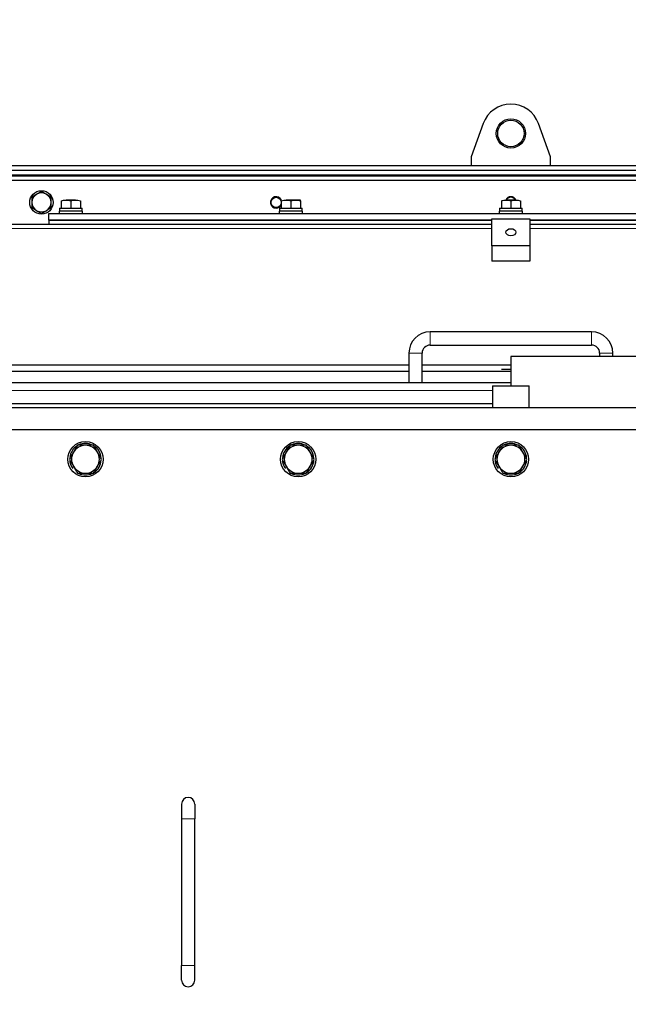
# Model space of a CAD drawing. Header units: millimetres. Extents: x 0 to 29700, y -16 to 21000.
# Tile 307 of 357: x 19176 to 19591, y 17955 to 18626. Entities that reach past the tile are written whole.
import ezdxf

# ---------------------------------------------------------------- set-up
doc = ezdxf.new("R2010")
doc.units = ezdxf.units.MM
doc.layers.add('1', color=7, linetype='Continuous', true_color=0xffffff)
doc.layers.add('254', color=7, linetype='Continuous', true_color=0xffffff)
doc.styles.add('latin_extended', font='simplex.shx')
doc.dimstyles.get("Standard").update_dxf_attribs({"dimtxt": 0.18, "dimasz": 0.18, "dimexe": 0.18, "dimexo": 0.0625, "dimgap": 0.09, "dimtad": 0, "dimtih": 1, "dimtoh": 1, "dimdec": 4, "dimzin": 0, "dimdsep": 46, "dimtxsty": 'Standard', "dimcen": 0.09, "dimadec": 0, "dimazin": 0, "dimtfac": 1, "dimtdec": 4, "dimtofl": 0, "dimtmove": 0, "dimatfit": 3, "dimfxl": 1, "dimtolj": 1, "dimtzin": 0, "dimarcsym": 0})

# ---------------------------------------------------------------- blocks, each defined once
blk = doc.blocks.new('_U4')
at = {"layer": '254', "color": 3, "linetype": 'Continuous', "lineweight": 13, "transparency": 16777216}
for p, q in [((28056.49, 18872.66), (28056.49, 14093.8)), ((18212.99, 16851.58), (18212.99, 14093.8)), ((18387.99, 14143.8), (27881.49, 14143.8))]:
    blk.add_line(p, q, dxfattribs=at)
at = {"layer": '254', "color": 3, "transparency": 16777216}
for points in [[(18387.99, 14172.97), (18387.99, 14114.64), (18212.99, 14143.8)], [(27881.49, 14114.64), (27881.49, 14172.97), (28056.49, 14143.8)]]:
    blk.add_solid(points, dxfattribs=at)
at = {"layer": 'Defpoints', "color": 0, "transparency": 16777216}
for p in [(28056.49, 18922.66), (18212.99, 16901.58), (28056.49, 14143.8)]:
    blk.add_point(p, dxfattribs=at)
at = {"layer": '254', "color": 2, "lineweight": 13, "transparency": 16777216, "insert": (22822.24, 14406.3), "char_height": 175, "attachment_point": 1, "style": 'latin_extended'}
blk.add_mtext('\\A1;9844', dxfattribs=at)

msp = doc.modelspace()

# ---------------------------------------------------------------- linework, layer by layer
at = {"layer": '1', "color": 2, "linetype": 'Continuous', "lineweight": 25}
for p, q in [((19492.165, 18555.065), (19483.987, 18532.303)), ((19537.987, 18532.303), (19529.809, 18555.065)), ((19483.987, 18532.303), (19483.987, 18526.303)), ((19537.987, 18526.303), (19537.987, 18532.303)), ((19960.974, 18526.303), (19060.999, 18526.303)), ((19960.974, 18523.103), (19060.999, 18523.103)), ((19960.976, 18519.303), (19060.997, 18519.303)), ((19960.973, 18516.303), (19061.001, 18516.303)), ((19204.487, 18502.323), (19204.487, 18497.403)), ((19214.237, 18502.903), (19207.737, 18502.903)), ((19210.987, 18502.323), (19210.987, 18497.403)), ((19217.487, 18502.323), (19217.487, 18497.403)), ((19354.487, 18502.323), (19354.487, 18497.403)), ((19364.237, 18502.903), (19357.737, 18502.903)), ((19360.987, 18502.323), (19360.987, 18497.403)), ((19367.487, 18502.903), (19364.237, 18502.903)), ((19367.487, 18502.323), (19367.487, 18497.403)), ((19504.487, 18502.323), (19504.487, 18497.403)), ((19514.237, 18502.903), (19507.737, 18502.903)), ((19510.987, 18502.323), (19510.987, 18497.403)), ((19517.487, 18502.323), (19517.487, 18497.403)), ((19195.987, 18493.803), (19825.987, 18493.803)), ((19195.987, 18489.303), (19195.987, 18493.803)), ((19218.987, 18495.403), (19202.987, 18495.403)), ((19202.987, 18495.403), (19202.987, 18493.803)), ((19203.287, 18497.403), (19218.649, 18497.403)), ((19203.287, 18497.403), (19203.287, 18495.403)), ((19218.987, 18493.803), (19218.987, 18495.403)), ((19368.987, 18495.403), (19352.987, 18495.403)), ((19352.987, 18495.403), (19352.987, 18493.803)), ((19353.287, 18497.403), (19368.649, 18497.403)), ((19353.287, 18497.403), (19353.287, 18495.403)), ((19368.987, 18493.803), (19368.987, 18495.403)), ((19518.987, 18495.403), (19502.987, 18495.403)), ((19502.987, 18495.403), (19502.987, 18493.803)), ((19503.287, 18497.403), (19518.649, 18497.403)), ((19503.287, 18497.403), (19503.287, 18495.403)), ((19518.987, 18493.803), (19518.987, 18495.403)), ((19497.996, 18486.303), (19045.987, 18486.303)), ((19497.993, 18489.303), (19195.987, 18489.303)), ((19195.987, 18489.303), (19195.987, 18486.303)), ((19195.987, 18489.303), (19497.993, 18489.303)), ((19497.987, 18490.203), (19523.987, 18490.203)), ((19497.987, 18471.818), (19497.987, 18490.203)), ((19975.987, 18486.303), (19523.978, 18486.303)), ((19825.987, 18489.303), (19523.98, 18489.303)), ((19523.98, 18489.303), (19825.987, 18489.303)), ((19523.987, 18490.203), (19523.987, 18471.818)), ((19523.987, 18471.818), (19497.987, 18471.818)), ((19497.987, 18471.818), (19497.987, 18461.211)), ((19523.987, 18471.818), (19523.987, 18461.211)), ((19523.987, 18461.211), (19497.987, 18461.211)), ((19565.987, 18413.103), (19455.987, 18413.103)), ((19455.987, 18404.103), (19565.987, 18404.103)), ((19441.487, 18398.603), (19441.487, 18378.603)), ((19450.487, 18378.603), (19450.487, 18398.603)), ((19610.987, 18396.303), (19510.987, 18396.303)), ((19510.987, 18396.303), (19510.987, 18376.303)), ((19571.487, 18398.603), (19571.487, 18396.303)), ((19580.487, 18396.303), (19580.487, 18398.603)), ((19441.498, 18390.501), (19045.987, 18390.501)), ((19045.987, 18386.303), (19441.498, 18386.303)), ((19510.987, 18390.501), (19450.493, 18390.501)), ((19450.493, 18386.303), (19510.987, 18386.303)), ((19504.487, 18387.703), (19505.357, 18387.703)), ((19505.357, 18387.703), (19510.987, 18387.703)), ((19123.987, 18378.603), (19510.987, 18378.603)), ((19498.487, 18376.303), (19523.487, 18376.303)), ((19498.487, 18376.303), (19498.487, 18361.303)), ((19523.487, 18361.303), (19523.487, 18376.303)), ((20572.469, 18361.303), (19012.992, 18361.303)), ((19120.789, 18364.303), (19498.488, 18364.303)), ((19965.987, 18346.303), (19055.987, 18346.303)), ((19286.487, 18091.303), (19286.487, 18081.303)), ((19295.487, 18091.303), (19295.487, 18081.303)), ((19286.487, 18081.303), (19286.487, 17981.303)), ((19295.487, 17981.303), (19295.487, 18081.303)), ((19286.487, 17971.303), (19286.487, 17981.303)), ((19295.487, 17971.303), (19295.487, 17981.303))]:
    msp.add_line(p, q, dxfattribs=at)
at = {"layer": '1', "color": 4, "linetype": 'Continuous', "lineweight": 13}
for p, q in [((19060.991, 18520.103), (19960.982, 18520.103)), ((19497.996, 18483.609), (19045.987, 18483.609)), ((19975.987, 18483.609), (19523.978, 18483.609)), ((19455.987, 18404.103), (19455.987, 18413.103)), ((19565.987, 18404.103), (19565.987, 18413.103)), ((19450.487, 18398.603), (19441.487, 18398.603)), ((19571.487, 18398.603), (19580.487, 18398.603)), ((19498.488, 18373.103), (19120.789, 18373.103)), ((19290.987, 18081.303), (19286.487, 18081.303)), ((19295.487, 18081.303), (19290.987, 18081.303)), ((19290.987, 17981.303), (19286.487, 17981.303)), ((19295.487, 17981.303), (19290.987, 17981.303))]:
    msp.add_line(p, q, dxfattribs=at)
at = {"layer": '1', "color": 2, "linetype": 'Continuous', "lineweight": 25}
for centre, radius in [((19510.987, 18548.303), 10), ((19510.987, 18548.303), 9), ((19190.987, 18501.303), 8), ((19350.987, 18501.303), 3.492), ((19220.987, 18326.303), 12), ((19365.987, 18326.303), 12), ((19510.987, 18326.303), 12)]:
    msp.add_circle(centre, radius, dxfattribs=at)
for centre, radius, start, end in [((19510.987, 18548.303), 20, 19.762047, 160.237953), ((19190.987, 18501.303), 6.5, 120, 180), ((19190.987, 18501.303), 6.5, 60, 120), ((19190.987, 18501.303), 6.5, 0, 60), ((19190.987, 18501.303), 6.5, 180, 240), ((19190.987, 18501.303), 6.5, 300, 0), ((19350.987, 18501.303), 3.88, 23.6475, 270), ((19350.987, 18501.303), 3.88, 270, 334.434375), ((19510.987, 18501.303), 3.88, 24.35625, 155.64375), ((19510.987, 18501.303), 3.492, 27.275625, 152.724375), ((19190.987, 18501.303), 6.5, 240, 300), ((19455.987, 18398.603), 14.5, 90, 180), ((19565.987, 18398.603), 14.5, 0, 90), ((19455.987, 18398.603), 5.5, 90, 180), ((19565.987, 18398.603), 5.5, 0, 90), ((19220.987, 18326.303), 10.75, 123.452323, 173.917998), ((19220.987, 18326.303), 9.5, 90, 150), ((19220.987, 18326.303), 10.75, 63.536417, 115.631442), ((19220.987, 18326.303), 9.5, 30, 90), ((19220.987, 18326.303), 10.75, 4.239111, 57.184712), ((19365.987, 18326.303), 10.75, 123.452323, 173.917998), ((19365.987, 18326.303), 9.5, 90, 150), ((19365.987, 18326.303), 10.75, 63.536417, 115.631442), ((19365.987, 18326.303), 9.5, 30, 90), ((19365.987, 18326.303), 10.75, 4.239111, 57.184712), ((19510.987, 18326.303), 10.75, 123.452323, 173.917998), ((19510.987, 18326.303), 9.5, 90, 150), ((19510.987, 18326.303), 10.75, 63.536417, 115.631442), ((19510.987, 18326.303), 9.5, 30, 90), ((19510.987, 18326.303), 10.75, 4.239111, 57.184712), ((19220.987, 18326.303), 10.75, 180.431823, 216.470843), ((19220.987, 18326.303), 9.5, 150, 210), ((19220.987, 18326.303), 10.75, 302.660714, 356.23044), ((19220.987, 18326.303), 9.5, 330, 30), ((19365.987, 18326.303), 10.75, 180.431823, 216.470843), ((19365.987, 18326.303), 9.5, 150, 210), ((19365.987, 18326.303), 10.75, 302.660714, 356.23044), ((19365.987, 18326.303), 9.5, 330, 30), ((19510.987, 18326.303), 10.75, 180.431823, 216.470843), ((19510.987, 18326.303), 9.5, 150, 210), ((19510.987, 18326.303), 10.75, 302.660714, 356.23044), ((19510.987, 18326.303), 9.5, 330, 30), ((19220.987, 18326.303), 9.5, 210, 270), ((19220.987, 18326.303), 9.5, 270, 330), ((19365.987, 18326.303), 9.5, 210, 270), ((19365.987, 18326.303), 9.5, 270, 330), ((19510.987, 18326.303), 9.5, 210, 270), ((19510.987, 18326.303), 9.5, 270, 330), ((19220.987, 18326.303), 10.75, 244.296833, 295.729071), ((19365.987, 18326.303), 10.75, 244.296833, 295.729071), ((19510.987, 18326.303), 10.75, 244.296833, 295.729071), ((19290.987, 18091.303), 4.5, 90, 180), ((19290.987, 18091.303), 4.5, 0, 90), ((19290.987, 17971.303), 4.5, 180, 270), ((19290.987, 17971.303), 4.5, 270, 0)]:
    msp.add_arc(centre, radius, start, end, dxfattribs=at)
for centre, ratio, start_param, end_param in [((19210.987, 18493.078), 0.1763271, 4.765661, 4.8115976), ((19210.987, 18497.728), 0.1763264, 4.6591171, 4.7049415), ((19360.987, 18493.078), 0.1763271, 4.765661, 4.8115976), ((19360.987, 18497.728), 0.1763264, 4.6591171, 4.7049415), ((19510.987, 18493.078), 0.1763271, 4.765661, 4.8115976), ((19510.987, 18497.728), 0.1763264, 4.6591171, 4.7049415)]:
    msp.add_ellipse(centre, major_axis=(0, 43.669), ratio=ratio, start_param=start_param, end_param=end_param, dxfattribs=at)
msp.add_ellipse((19510.987, 18481.01), major_axis=(3.4, 0), ratio=0.7071068, dxfattribs=at)
for points, knots in [([(19187.737, 18506.932), (19187.459, 18506.772), (19187.184, 18506.613), (19186.636, 18506.297), (19186.364, 18506.14), (19185.553, 18505.671), (19185.018, 18505.363), (19184.487, 18505.056)], [0, 0, 0, 0, 0.25, 0.25, 0.5, 0.5, 1, 1, 1, 1]), ([(19190.987, 18508.809), (19190.456, 18508.502), (19189.921, 18508.193), (19189.109, 18507.725), (19188.837, 18507.568), (19188.289, 18507.252), (19188.014, 18507.092), (19187.737, 18506.932)], [0, 0, 0, 0, 0.5, 0.5, 0.75, 0.75, 1, 1, 1, 1]), ([(19194.237, 18506.932), (19193.959, 18507.092), (19193.684, 18507.252), (19193.136, 18507.568), (19192.864, 18507.725), (19192.053, 18508.193), (19191.518, 18508.502), (19190.987, 18508.809)], [0, 0, 0, 0, 0.25, 0.25, 0.5, 0.5, 1, 1, 1, 1]), ([(19197.487, 18505.056), (19196.956, 18505.363), (19196.421, 18505.671), (19195.609, 18506.14), (19195.337, 18506.297), (19194.789, 18506.613), (19194.514, 18506.772), (19194.237, 18506.932)], [0, 0, 0, 0, 0.5, 0.5, 0.75, 0.75, 1, 1, 1, 1]), ([(19184.487, 18505.056), (19184.487, 18504.443), (19184.487, 18503.825), (19184.487, 18502.888), (19184.487, 18502.574), (19184.487, 18501.942), (19184.487, 18501.623), (19184.487, 18501.303)], [0, 0, 0, 0, 0.5, 0.5, 0.75, 0.75, 1, 1, 1, 1]), ([(19184.487, 18501.303), (19184.487, 18500.983), (19184.487, 18500.665), (19184.487, 18500.033), (19184.487, 18499.719), (19184.487, 18498.781), (19184.487, 18498.163), (19184.487, 18497.55)], [0, 0, 0, 0, 0.25, 0.25, 0.5, 0.5, 1, 1, 1, 1]), ([(19197.487, 18501.303), (19197.487, 18501.623), (19197.487, 18501.942), (19197.487, 18502.574), (19197.487, 18502.888), (19197.487, 18503.825), (19197.487, 18504.443), (19197.487, 18505.056)], [0, 0, 0, 0, 0.25, 0.25, 0.5, 0.5, 1, 1, 1, 1]), ([(19197.487, 18497.55), (19197.487, 18498.163), (19197.487, 18498.781), (19197.487, 18499.719), (19197.487, 18500.033), (19197.487, 18500.665), (19197.487, 18500.983), (19197.487, 18501.303)], [0, 0, 0, 0, 0.5, 0.5, 0.75, 0.75, 1, 1, 1, 1]), ([(19204.487, 18502.323), (19205.018, 18502.5), (19205.553, 18502.646), (19206.364, 18502.797), (19206.636, 18502.836), (19207.184, 18502.889), (19207.459, 18502.903), (19207.737, 18502.903)], [0, 0, 0, 0, 0.5, 0.5, 0.75, 0.75, 1, 1, 1, 1]), ([(19207.737, 18502.903), (19208.014, 18502.903), (19208.289, 18502.889), (19208.837, 18502.836), (19209.109, 18502.797), (19209.921, 18502.646), (19210.456, 18502.5), (19210.987, 18502.323)], [0, 0, 0, 0, 0.25, 0.25, 0.5, 0.5, 1, 1, 1, 1]), ([(19210.987, 18502.323), (19211.518, 18502.5), (19212.053, 18502.646), (19212.864, 18502.797), (19213.136, 18502.836), (19213.684, 18502.889), (19213.959, 18502.903), (19214.237, 18502.903)], [0, 0, 0, 0, 0.5, 0.5, 0.75, 0.75, 1, 1, 1, 1]), ([(19214.237, 18502.903), (19214.514, 18502.903), (19214.789, 18502.889), (19215.337, 18502.836), (19215.609, 18502.797), (19216.421, 18502.646), (19216.956, 18502.5), (19217.487, 18502.323)], [0, 0, 0, 0, 0.25, 0.25, 0.5, 0.5, 1, 1, 1, 1]), ([(19354.487, 18502.323), (19355.018, 18502.5), (19355.553, 18502.646), (19356.364, 18502.797), (19356.636, 18502.836), (19357.184, 18502.889), (19357.459, 18502.903), (19357.737, 18502.903)], [0, 0, 0, 0, 0.5, 0.5, 0.75, 0.75, 1, 1, 1, 1]), ([(19357.737, 18502.903), (19358.014, 18502.903), (19358.289, 18502.889), (19358.837, 18502.836), (19359.109, 18502.797), (19359.921, 18502.646), (19360.456, 18502.5), (19360.987, 18502.323)], [0, 0, 0, 0, 0.25, 0.25, 0.5, 0.5, 1, 1, 1, 1]), ([(19360.987, 18502.323), (19361.518, 18502.5), (19362.053, 18502.646), (19362.864, 18502.797), (19363.136, 18502.836), (19363.684, 18502.889), (19363.959, 18502.903), (19364.237, 18502.903)], [0, 0, 0, 0, 0.5, 0.5, 0.75, 0.75, 1, 1, 1, 1]), ([(19364.237, 18502.903), (19364.514, 18502.903), (19364.789, 18502.889), (19365.337, 18502.836), (19365.609, 18502.797), (19366.421, 18502.646), (19366.956, 18502.5), (19367.487, 18502.323)], [0, 0, 0, 0, 0.25, 0.25, 0.5, 0.5, 1, 1, 1, 1]), ([(19367.487, 18502.323), (19367.487, 18502.5), (19367.487, 18502.646), (19367.487, 18502.797), (19367.487, 18502.836), (19367.487, 18502.889), (19367.487, 18502.903), (19367.487, 18502.903)], [0, 0, 0, 0, 0.5032975, 0.5032975, 0.7549462, 0.7549462, 1, 1, 1, 1]), ([(19504.487, 18502.323), (19505.018, 18502.5), (19505.553, 18502.646), (19506.364, 18502.797), (19506.636, 18502.836), (19507.184, 18502.889), (19507.459, 18502.903), (19507.737, 18502.903)], [0, 0, 0, 0, 0.5, 0.5, 0.75, 0.75, 1, 1, 1, 1]), ([(19507.737, 18502.903), (19508.014, 18502.903), (19508.289, 18502.889), (19508.837, 18502.836), (19509.109, 18502.797), (19509.921, 18502.646), (19510.456, 18502.5), (19510.987, 18502.323)], [0, 0, 0, 0, 0.25, 0.25, 0.5, 0.5, 1, 1, 1, 1]), ([(19510.987, 18502.323), (19511.518, 18502.5), (19512.053, 18502.646), (19512.864, 18502.797), (19513.136, 18502.836), (19513.684, 18502.889), (19513.959, 18502.903), (19514.237, 18502.903)], [0, 0, 0, 0, 0.5, 0.5, 0.75, 0.75, 1, 1, 1, 1]), ([(19514.237, 18502.903), (19514.514, 18502.903), (19514.789, 18502.889), (19515.337, 18502.836), (19515.609, 18502.797), (19516.421, 18502.646), (19516.956, 18502.5), (19517.487, 18502.323)], [0, 0, 0, 0, 0.25, 0.25, 0.5, 0.5, 1, 1, 1, 1]), ([(19184.487, 18497.55), (19185.018, 18497.244), (19185.553, 18496.935), (19186.364, 18496.466), (19186.636, 18496.309), (19187.184, 18495.993), (19187.459, 18495.834), (19187.737, 18495.674)], [0, 0, 0, 0, 0.5, 0.5, 0.75, 0.75, 1, 1, 1, 1]), ([(19187.737, 18495.674), (19188.014, 18495.514), (19188.289, 18495.355), (19188.837, 18495.039), (19189.109, 18494.882), (19189.921, 18494.413), (19190.456, 18494.104), (19190.987, 18493.798)], [0, 0, 0, 0, 0.25, 0.25, 0.5, 0.5, 1, 1, 1, 1]), ([(19190.987, 18493.798), (19191.518, 18494.104), (19192.053, 18494.413), (19192.864, 18494.882), (19193.136, 18495.039), (19193.684, 18495.355), (19193.959, 18495.514), (19194.237, 18495.674)], [0, 0, 0, 0, 0.5, 0.5, 0.75, 0.75, 1, 1, 1, 1]), ([(19194.237, 18495.674), (19194.514, 18495.834), (19194.789, 18495.993), (19195.337, 18496.309), (19195.609, 18496.466), (19196.421, 18496.935), (19196.956, 18497.244), (19197.487, 18497.55)], [0, 0, 0, 0, 0.25, 0.25, 0.5, 0.5, 1, 1, 1, 1]), ([(19215.502, 18335.803), (19215.054, 18335.027), (19214.602, 18334.245), (19213.917, 18333.059), (19213.688, 18332.661), (19213.226, 18331.861), (19212.993, 18331.459), (19212.759, 18331.053)], [0, 0, 0, 0, 0.5, 0.5, 0.75, 0.75, 1, 1, 1, 1]), ([(19220.987, 18335.803), (19220.519, 18335.803), (19220.054, 18335.803), (19219.13, 18335.803), (19218.671, 18335.803), (19217.301, 18335.803), (19216.398, 18335.803), (19215.502, 18335.803)], [0, 0, 0, 0, 0.25, 0.25, 0.5, 0.5, 1, 1, 1, 1]), ([(19226.471, 18335.803), (19225.575, 18335.803), (19224.672, 18335.803), (19223.303, 18335.803), (19222.844, 18335.803), (19221.92, 18335.803), (19221.455, 18335.803), (19220.987, 18335.803)], [0, 0, 0, 0, 0.5, 0.5, 0.75, 0.75, 1, 1, 1, 1]), ([(19229.214, 18331.053), (19228.98, 18331.459), (19228.747, 18331.861), (19228.285, 18332.661), (19228.056, 18333.059), (19227.371, 18334.245), (19226.919, 18335.027), (19226.471, 18335.803)], [0, 0, 0, 0, 0.25, 0.25, 0.5, 0.5, 1, 1, 1, 1]), ([(19360.502, 18335.803), (19360.054, 18335.027), (19359.602, 18334.245), (19358.917, 18333.059), (19358.688, 18332.661), (19358.226, 18331.861), (19357.993, 18331.459), (19357.759, 18331.053)], [0, 0, 0, 0, 0.5, 0.5, 0.75, 0.75, 1, 1, 1, 1]), ([(19365.987, 18335.803), (19365.519, 18335.803), (19365.054, 18335.803), (19364.13, 18335.803), (19363.671, 18335.803), (19362.301, 18335.803), (19361.398, 18335.803), (19360.502, 18335.803)], [0, 0, 0, 0, 0.25, 0.25, 0.5, 0.5, 1, 1, 1, 1]), ([(19371.471, 18335.803), (19370.575, 18335.803), (19369.672, 18335.803), (19368.303, 18335.803), (19367.844, 18335.803), (19366.92, 18335.803), (19366.455, 18335.803), (19365.987, 18335.803)], [0, 0, 0, 0, 0.5, 0.5, 0.75, 0.75, 1, 1, 1, 1]), ([(19374.214, 18331.053), (19373.98, 18331.459), (19373.747, 18331.861), (19373.285, 18332.661), (19373.056, 18333.059), (19372.371, 18334.245), (19371.919, 18335.027), (19371.471, 18335.803)], [0, 0, 0, 0, 0.25, 0.25, 0.5, 0.5, 1, 1, 1, 1]), ([(19505.502, 18335.803), (19505.054, 18335.027), (19504.602, 18334.245), (19503.917, 18333.059), (19503.688, 18332.661), (19503.226, 18331.861), (19502.993, 18331.459), (19502.759, 18331.053)], [0, 0, 0, 0, 0.5, 0.5, 0.75, 0.75, 1, 1, 1, 1]), ([(19510.987, 18335.803), (19510.519, 18335.803), (19510.054, 18335.803), (19509.13, 18335.803), (19508.671, 18335.803), (19507.301, 18335.803), (19506.398, 18335.803), (19505.502, 18335.803)], [0, 0, 0, 0, 0.25, 0.25, 0.5, 0.5, 1, 1, 1, 1]), ([(19516.471, 18335.803), (19515.575, 18335.803), (19514.672, 18335.803), (19513.303, 18335.803), (19512.844, 18335.803), (19511.92, 18335.803), (19511.455, 18335.803), (19510.987, 18335.803)], [0, 0, 0, 0, 0.5, 0.5, 0.75, 0.75, 1, 1, 1, 1]), ([(19519.214, 18331.053), (19518.98, 18331.459), (19518.747, 18331.861), (19518.285, 18332.661), (19518.056, 18333.059), (19517.371, 18334.245), (19516.919, 18335.027), (19516.471, 18335.803)], [0, 0, 0, 0, 0.25, 0.25, 0.5, 0.5, 1, 1, 1, 1]), ([(19212.759, 18331.053), (19212.525, 18330.648), (19212.293, 18330.245), (19211.831, 18329.445), (19211.601, 18329.047), (19210.916, 18327.861), (19210.465, 18327.079), (19210.017, 18326.303)], [0, 0, 0, 0, 0.25, 0.25, 0.5, 0.5, 1, 1, 1, 1]), ([(19210.017, 18326.303), (19210.465, 18325.527), (19210.916, 18324.745), (19211.601, 18323.559), (19211.831, 18323.161), (19212.293, 18322.361), (19212.525, 18321.959), (19212.759, 18321.553)], [0, 0, 0, 0, 0.5, 0.5, 0.75, 0.75, 1, 1, 1, 1]), ([(19231.956, 18326.303), (19231.508, 18327.079), (19231.057, 18327.861), (19230.372, 18329.047), (19230.142, 18329.445), (19229.68, 18330.245), (19229.448, 18330.648), (19229.214, 18331.053)], [0, 0, 0, 0, 0.5, 0.5, 0.75, 0.75, 1, 1, 1, 1]), ([(19229.214, 18321.553), (19229.448, 18321.959), (19229.68, 18322.361), (19230.142, 18323.161), (19230.372, 18323.559), (19231.057, 18324.745), (19231.508, 18325.527), (19231.956, 18326.303)], [0, 0, 0, 0, 0.25, 0.25, 0.5, 0.5, 1, 1, 1, 1]), ([(19357.759, 18331.053), (19357.525, 18330.648), (19357.293, 18330.245), (19356.831, 18329.445), (19356.601, 18329.047), (19355.916, 18327.861), (19355.465, 18327.079), (19355.017, 18326.303)], [0, 0, 0, 0, 0.25, 0.25, 0.5, 0.5, 1, 1, 1, 1]), ([(19355.017, 18326.303), (19355.465, 18325.527), (19355.916, 18324.745), (19356.601, 18323.559), (19356.831, 18323.161), (19357.293, 18322.361), (19357.525, 18321.959), (19357.759, 18321.553)], [0, 0, 0, 0, 0.5, 0.5, 0.75, 0.75, 1, 1, 1, 1]), ([(19376.956, 18326.303), (19376.508, 18327.079), (19376.057, 18327.861), (19375.372, 18329.047), (19375.142, 18329.445), (19374.68, 18330.245), (19374.448, 18330.648), (19374.214, 18331.053)], [0, 0, 0, 0, 0.5, 0.5, 0.75, 0.75, 1, 1, 1, 1]), ([(19374.214, 18321.553), (19374.448, 18321.959), (19374.68, 18322.361), (19375.142, 18323.161), (19375.372, 18323.559), (19376.057, 18324.745), (19376.508, 18325.527), (19376.956, 18326.303)], [0, 0, 0, 0, 0.25, 0.25, 0.5, 0.5, 1, 1, 1, 1]), ([(19502.759, 18331.053), (19502.525, 18330.648), (19502.293, 18330.245), (19501.831, 18329.445), (19501.601, 18329.047), (19500.916, 18327.861), (19500.465, 18327.079), (19500.017, 18326.303)], [0, 0, 0, 0, 0.25, 0.25, 0.5, 0.5, 1, 1, 1, 1]), ([(19500.017, 18326.303), (19500.465, 18325.527), (19500.916, 18324.745), (19501.601, 18323.559), (19501.831, 18323.161), (19502.293, 18322.361), (19502.525, 18321.959), (19502.759, 18321.553)], [0, 0, 0, 0, 0.5, 0.5, 0.75, 0.75, 1, 1, 1, 1]), ([(19521.956, 18326.303), (19521.508, 18327.079), (19521.057, 18327.861), (19520.372, 18329.047), (19520.142, 18329.445), (19519.68, 18330.245), (19519.448, 18330.648), (19519.214, 18331.053)], [0, 0, 0, 0, 0.5, 0.5, 0.75, 0.75, 1, 1, 1, 1]), ([(19519.214, 18321.553), (19519.448, 18321.959), (19519.68, 18322.361), (19520.142, 18323.161), (19520.372, 18323.559), (19521.057, 18324.745), (19521.508, 18325.527), (19521.956, 18326.303)], [0, 0, 0, 0, 0.25, 0.25, 0.5, 0.5, 1, 1, 1, 1]), ([(19212.759, 18321.553), (19212.993, 18321.148), (19213.226, 18320.745), (19213.688, 18319.945), (19213.917, 18319.547), (19214.602, 18318.361), (19215.054, 18317.579), (19215.502, 18316.803)], [0, 0, 0, 0, 0.25, 0.25, 0.5, 0.5, 1, 1, 1, 1]), ([(19226.471, 18316.803), (19226.919, 18317.579), (19227.371, 18318.361), (19228.056, 18319.547), (19228.285, 18319.945), (19228.747, 18320.745), (19228.98, 18321.148), (19229.214, 18321.553)], [0, 0, 0, 0, 0.5, 0.5, 0.75, 0.75, 1, 1, 1, 1]), ([(19357.759, 18321.553), (19357.993, 18321.148), (19358.226, 18320.745), (19358.688, 18319.945), (19358.917, 18319.547), (19359.602, 18318.361), (19360.054, 18317.579), (19360.502, 18316.803)], [0, 0, 0, 0, 0.25, 0.25, 0.5, 0.5, 1, 1, 1, 1]), ([(19371.471, 18316.803), (19371.919, 18317.579), (19372.371, 18318.361), (19373.056, 18319.547), (19373.285, 18319.945), (19373.747, 18320.745), (19373.98, 18321.148), (19374.214, 18321.553)], [0, 0, 0, 0, 0.5, 0.5, 0.75, 0.75, 1, 1, 1, 1]), ([(19502.759, 18321.553), (19502.993, 18321.148), (19503.226, 18320.745), (19503.688, 18319.945), (19503.917, 18319.547), (19504.602, 18318.361), (19505.054, 18317.579), (19505.502, 18316.803)], [0, 0, 0, 0, 0.25, 0.25, 0.5, 0.5, 1, 1, 1, 1]), ([(19516.471, 18316.803), (19516.919, 18317.579), (19517.371, 18318.361), (19518.056, 18319.547), (19518.285, 18319.945), (19518.747, 18320.745), (19518.98, 18321.148), (19519.214, 18321.553)], [0, 0, 0, 0, 0.5, 0.5, 0.75, 0.75, 1, 1, 1, 1]), ([(19215.502, 18316.803), (19216.398, 18316.803), (19217.301, 18316.803), (19218.671, 18316.803), (19219.13, 18316.803), (19220.054, 18316.803), (19220.519, 18316.803), (19220.987, 18316.803)], [0, 0, 0, 0, 0.5, 0.5, 0.75, 0.75, 1, 1, 1, 1]), ([(19220.987, 18316.803), (19221.455, 18316.803), (19221.92, 18316.803), (19222.844, 18316.803), (19223.303, 18316.803), (19224.672, 18316.803), (19225.575, 18316.803), (19226.471, 18316.803)], [0, 0, 0, 0, 0.25, 0.25, 0.5, 0.5, 1, 1, 1, 1]), ([(19360.502, 18316.803), (19361.398, 18316.803), (19362.301, 18316.803), (19363.671, 18316.803), (19364.13, 18316.803), (19365.054, 18316.803), (19365.519, 18316.803), (19365.987, 18316.803)], [0, 0, 0, 0, 0.5, 0.5, 0.75, 0.75, 1, 1, 1, 1]), ([(19365.987, 18316.803), (19366.455, 18316.803), (19366.92, 18316.803), (19367.844, 18316.803), (19368.303, 18316.803), (19369.672, 18316.803), (19370.575, 18316.803), (19371.471, 18316.803)], [0, 0, 0, 0, 0.25, 0.25, 0.5, 0.5, 1, 1, 1, 1]), ([(19505.502, 18316.803), (19506.398, 18316.803), (19507.301, 18316.803), (19508.671, 18316.803), (19509.13, 18316.803), (19510.054, 18316.803), (19510.519, 18316.803), (19510.987, 18316.803)], [0, 0, 0, 0, 0.5, 0.5, 0.75, 0.75, 1, 1, 1, 1]), ([(19510.987, 18316.803), (19511.455, 18316.803), (19511.92, 18316.803), (19512.844, 18316.803), (19513.303, 18316.803), (19514.672, 18316.803), (19515.575, 18316.803), (19516.471, 18316.803)], [0, 0, 0, 0, 0.25, 0.25, 0.5, 0.5, 1, 1, 1, 1])]:
    msp.add_open_spline(points, degree=3, knots=knots, dxfattribs=at)

# ---------------------------------------------------------------- dimensions: what is measured, and where the dimension line sits
at = {"layer": '254', "color": 2, "linetype": 'Continuous', "lineweight": 13}
dim = msp.add_linear_dim(base=(28056.493, 14143.803), p1=(18212.987, 16901.584), p2=(28056.493, 18922.663), dimstyle='Standard', override={"dimscale": 50, "dimtxt": 3.5, "dimasz": 3.5, "dimexe": 1, "dimexo": 1, "dimgap": 1.75, "dimtad": 1, "dimtih": 1, "dimtoh": 0, "dimdec": 0, "dimlfac": 1, "dimzin": 8, "dimdsep": 46, "dimlunit": 2, "dimtxsty": 'latin_extended', "dimsah": 1, "dimse1": 0, "dimse2": 0, "dimsd1": 0, "dimsd2": 0, "dimclrd": 3, "dimclre": 3, "dimclrt": 2, "dimtol": 0, "dimtm": -0.1, "dimtfac": 0.714286, "dimtdec": 3, "dimtofl": 1, "dimtmove": 0, "dimtzin": 8, "dimlwd": 13, "dimlwe": 13}, dxfattribs=at)
dim.commit()
dim.dimension.update_dxf_attribs({"geometry": '_U4', "text_midpoint": (23134.74, 14143.803), "dimtype": 160})

doc.saveas('drawing.dxf')
